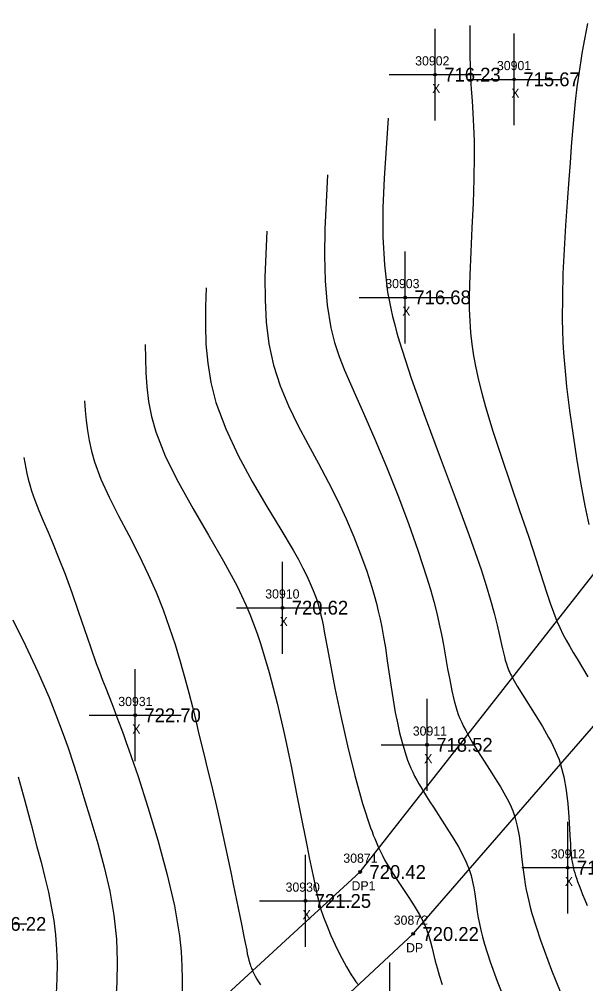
# Model space of a CAD drawing. Extents: x 1376587 to 1378239, y 1000335 to 1003031.
# Drawn here: x 1377375.8 to 1377437.4, y 1002071 to 1002175.9 of the extents above; entities that cross this region are included whole.
import ezdxf

# ---------------------------------------------------------------- set-up
doc = ezdxf.new("R2010")
doc.units = 0
for name, color, linetype in [('RD_DTM_Major1', 7, 'Continuous'), ('RD_DTM_Minor1', 7, 'Continuous'), ('RD_EX_Driveway', 7, 'Continuous'), ('RD_EX_Driveway_txCode', 7, 'Continuous'), ('RD_EX_Misc', 7, 'Continuous'), ('RD_EX_Misc_txCode', 7, 'Continuous'), ('RD_EX_TX_Driveway_ELEV', 7, 'Continuous'), ('RD_EX_TX_Misc_ELEV', 7, 'Continuous'), ('RD_SMD_Locator', 7, 'Continuous')]:
    doc.layers.add(name, color=color, linetype=linetype)

msp = doc.modelspace()

# ---------------------------------------------------------------- linework, layer by layer
at = {"layer": 'RD_DTM_Major1'}
for points in [[(1377437.62, 1002175.41), (1377437.16, 1002172.93), (1377437.02, 1002172.15), (1377436.9, 1002171.39), (1377436.78, 1002170.66), (1377436.67, 1002169.93), (1377436.58, 1002169.22), (1377436.48, 1002168.51), (1377436.3, 1002166.93), (1377436.14, 1002165.33), (1377435.99, 1002163.69), (1377435.86, 1002162.01), (1377435.73, 1002160.26), (1377435.59, 1002158.44), (1377435.41, 1002155.98), (1377435.24, 1002153.43), (1377435.08, 1002150.83), (1377434.96, 1002148.23), (1377434.89, 1002145.68), (1377434.88, 1002143.23), (1377434.91, 1002142), (1377434.96, 1002140.79), (1377435.03, 1002139.6), (1377435.12, 1002138.4), (1377435.23, 1002137.18), (1377435.36, 1002135.93), (1377435.67, 1002133.3), (1377436.05, 1002130.58), (1377436.46, 1002127.88), (1377436.9, 1002125.3), (1377437.33, 1002122.95), (1377437.76, 1002120.93)], [(1377396.15, 1002146.66), (1377396.1, 1002144.63), (1377396.08, 1002142.59), (1377396.14, 1002140.54), (1377396.33, 1002138.46), (1377396.68, 1002136.35), (1377397.23, 1002134.2), (1377398.29, 1002131.32), (1377399.64, 1002128.43), (1377401.17, 1002125.59), (1377402.76, 1002122.87), (1377404.28, 1002120.36), (1377405.62, 1002118.11), (1377406.19, 1002117.11), (1377406.68, 1002116.18), (1377407.12, 1002115.32), (1377407.49, 1002114.51), (1377407.81, 1002113.74), (1377408.09, 1002113.01), (1377408.22, 1002112.62), (1377408.33, 1002112.24), (1377408.44, 1002111.85), (1377408.55, 1002111.47), (1377408.64, 1002111.07), (1377408.74, 1002110.67), (1377408.88, 1002110), (1377409.01, 1002109.29), (1377409.15, 1002108.53), (1377409.46, 1002106.81), (1377409.64, 1002105.84), (1377410.17, 1002103.12), (1377410.81, 1002100.06), (1377411.54, 1002096.83), (1377412.34, 1002093.61), (1377413.18, 1002090.58), (1377414.05, 1002087.92), (1377414.2, 1002087.52), (1377414.34, 1002087.13), (1377414.49, 1002086.76), (1377414.64, 1002086.39), (1377414.79, 1002086.05), (1377414.94, 1002085.71), (1377415.15, 1002085.28), (1377415.36, 1002084.86), (1377415.57, 1002084.46), (1377415.79, 1002084.07), (1377416.01, 1002083.69), (1377416.24, 1002083.31), (1377416.88, 1002082.3), (1377417.54, 1002081.32), (1377418.19, 1002080.36), (1377418.79, 1002079.43), (1377419.34, 1002078.53), (1377419.79, 1002077.67), (1377419.9, 1002077.42), (1377420.01, 1002077.16), (1377420.11, 1002076.91), (1377420.2, 1002076.66), (1377420.29, 1002076.42), (1377420.37, 1002076.16), (1377420.55, 1002075.52), (1377420.73, 1002074.85), (1377421.08, 1002073.44), (1377421.28, 1002072.69), (1377421.5, 1002071.91), (1377421.84, 1002070.88)], [(1377375.71, 1002093.47), (1377376.45, 1002090.85), (1377377.13, 1002088.31), (1377377.77, 1002085.88), (1377378.21, 1002084.18), (1377378.63, 1002082.54), (1377379.01, 1002080.95), (1377379.33, 1002079.39), (1377379.6, 1002077.85), (1377379.79, 1002076.31), (1377379.91, 1002074.73), (1377379.95, 1002073.13), (1377379.94, 1002071.52), (1377379.87, 1002069.91)]]:
    msp.add_lwpolyline(points, dxfattribs=at)
at = {"layer": 'RD_DTM_Minor1'}
for points in [[(1377424.84, 1002175.19), (1377424.83, 1002174.1), (1377424.83, 1002173.82), (1377424.83, 1002173.53), (1377424.83, 1002172.95), (1377424.83, 1002172.33), (1377424.84, 1002171.67), (1377424.86, 1002170.97), (1377424.89, 1002170.22), (1377424.92, 1002169.42), (1377424.99, 1002168.26), (1377425.08, 1002166.99), (1377425.16, 1002165.64), (1377425.23, 1002164.19), (1377425.29, 1002162.65), (1377425.31, 1002161.02), (1377425.28, 1002158.49), (1377425.18, 1002155.85), (1377425.06, 1002153.18), (1377424.93, 1002150.56), (1377424.82, 1002148.05), (1377424.77, 1002145.74), (1377424.77, 1002145.04), (1377424.77, 1002144.36), (1377424.79, 1002143.7), (1377424.82, 1002143.05), (1377424.86, 1002142.42), (1377424.91, 1002141.79), (1377425.05, 1002140.54), (1377425.23, 1002139.27), (1377425.47, 1002137.97), (1377425.77, 1002136.63), (1377426.13, 1002135.21), (1377426.55, 1002133.7), (1377427.35, 1002131.06), (1377428.27, 1002128.24), (1377429.25, 1002125.34), (1377430.25, 1002122.44), (1377431.2, 1002119.66), (1377432.05, 1002117.08), (1377432.46, 1002115.79), (1377432.84, 1002114.58), (1377433.2, 1002113.44), (1377433.56, 1002112.38), (1377433.92, 1002111.37), (1377434.3, 1002110.42), (1377434.62, 1002109.7), (1377434.96, 1002109.01), (1377435.32, 1002108.33), (1377435.69, 1002107.66), (1377436.08, 1002106.99), (1377436.49, 1002106.31), (1377437.08, 1002105.34), (1377437.67, 1002104.36)], [(1377415.97, 1002165.11), (1377415.72, 1002161.83), (1377415.52, 1002158.58), (1377415.39, 1002155.37), (1377415.39, 1002152.22), (1377415.54, 1002149.16), (1377415.89, 1002146.2), (1377416.05, 1002145.31), (1377416.23, 1002144.42), (1377416.43, 1002143.53), (1377416.66, 1002142.63), (1377416.91, 1002141.72), (1377417.18, 1002140.77), (1377418.45, 1002136.84), (1377419.96, 1002132.58), (1377421.6, 1002128.19), (1377423.24, 1002123.84), (1377424.77, 1002119.73), (1377426.06, 1002116.03), (1377426.62, 1002114.27), (1377427.09, 1002112.68), (1377427.48, 1002111.26), (1377427.8, 1002109.98), (1377428.06, 1002108.85), (1377428.28, 1002107.87), (1377428.39, 1002107.4), (1377428.49, 1002106.96), (1377428.59, 1002106.54), (1377428.69, 1002106.15), (1377428.81, 1002105.77), (1377428.94, 1002105.39), (1377429.01, 1002105.21), (1377429.09, 1002105.02), (1377429.17, 1002104.84), (1377429.26, 1002104.64), (1377429.35, 1002104.45), (1377429.46, 1002104.24), (1377429.97, 1002103.34), (1377430.59, 1002102.34), (1377432.01, 1002100.11), (1377432.72, 1002098.94), (1377433.4, 1002097.77), (1377433.66, 1002097.3), (1377433.9, 1002096.82), (1377434.12, 1002096.34), (1377434.33, 1002095.85), (1377434.53, 1002095.35), (1377434.7, 1002094.83), (1377435.06, 1002093.46), (1377435.31, 1002092.02), (1377435.48, 1002090.55), (1377435.6, 1002089.12), (1377435.68, 1002087.77), (1377435.74, 1002086.56), (1377435.76, 1002086.26), (1377435.77, 1002085.97), (1377435.79, 1002085.69), (1377435.81, 1002085.42), (1377435.84, 1002085.17), (1377435.86, 1002084.92), (1377435.88, 1002084.74), (1377435.9, 1002084.56), (1377435.93, 1002084.39), (1377435.96, 1002084.22), (1377435.99, 1002084.05), (1377436.02, 1002083.89), (1377436.08, 1002083.61), (1377436.15, 1002083.33), (1377436.24, 1002083.04), (1377436.33, 1002082.74), (1377436.43, 1002082.44), (1377436.55, 1002082.11), (1377436.71, 1002081.67), (1377436.89, 1002081.2), (1377437.1, 1002080.68), (1377437.33, 1002080.11), (1377437.59, 1002079.49)], [(1377409.36, 1002158.96), (1377409.2, 1002155.99), (1377409.08, 1002153.05), (1377409.03, 1002150.19), (1377409.1, 1002147.41), (1377409.32, 1002144.77), (1377409.73, 1002142.3), (1377410.13, 1002140.72), (1377410.63, 1002139.2), (1377411.21, 1002137.71), (1377411.85, 1002136.2), (1377412.54, 1002134.66), (1377413.27, 1002133.04), (1377414.5, 1002130.21), (1377415.76, 1002127.2), (1377416.99, 1002124.11), (1377418.16, 1002121.01), (1377419.22, 1002118.02), (1377420.13, 1002115.23), (1377420.55, 1002113.85), (1377420.91, 1002112.54), (1377421.23, 1002111.29), (1377421.5, 1002110.09), (1377421.75, 1002108.94), (1377421.97, 1002107.82), (1377422.2, 1002106.51), (1377422.42, 1002105.23), (1377422.64, 1002104.01), (1377422.87, 1002102.84), (1377423.12, 1002101.75), (1377423.42, 1002100.73), (1377423.58, 1002100.26), (1377423.76, 1002099.81), (1377423.95, 1002099.38), (1377424.16, 1002098.94), (1377424.38, 1002098.51), (1377424.62, 1002098.07), (1377425.08, 1002097.26), (1377425.59, 1002096.43), (1377426.12, 1002095.58), (1377427.22, 1002093.87), (1377427.76, 1002093.02), (1377428.16, 1002092.38), (1377428.53, 1002091.74), (1377428.89, 1002091.1), (1377429.21, 1002090.45), (1377429.49, 1002089.79), (1377429.73, 1002089.11), (1377429.99, 1002088.11), (1377430.18, 1002087.05), (1377430.33, 1002085.95), (1377430.45, 1002084.8), (1377430.59, 1002083.6), (1377430.76, 1002082.35), (1377430.86, 1002081.77), (1377430.96, 1002081.18), (1377431.09, 1002080.57), (1377431.23, 1002079.94), (1377431.39, 1002079.29), (1377431.58, 1002078.62), (1377432.5, 1002075.71), (1377433.71, 1002072.46), (1377435.14, 1002068.98)], [(1377402.76, 1002152.81), (1377402.64, 1002150.31), (1377402.56, 1002147.83), (1377402.57, 1002145.36), (1377402.7, 1002142.94), (1377402.99, 1002140.55), (1377403.49, 1002138.23), (1377404.2, 1002136), (1377405.1, 1002133.83), (1377406.13, 1002131.71), (1377407.24, 1002129.61), (1377408.37, 1002127.54), (1377409.48, 1002125.47), (1377410.47, 1002123.48), (1377411.38, 1002121.52), (1377412.22, 1002119.58), (1377412.96, 1002117.69), (1377413.62, 1002115.86), (1377414.17, 1002114.12), (1377414.43, 1002113.22), (1377414.67, 1002112.34), (1377414.88, 1002111.48), (1377415.07, 1002110.62), (1377415.25, 1002109.76), (1377415.41, 1002108.9), (1377415.65, 1002107.5), (1377415.86, 1002106.08), (1377416.28, 1002103.24), (1377416.49, 1002101.84), (1377416.73, 1002100.48), (1377416.95, 1002099.34), (1377417.19, 1002098.25), (1377417.46, 1002097.21), (1377417.75, 1002096.22), (1377418.07, 1002095.29), (1377418.41, 1002094.43), (1377418.62, 1002093.98), (1377418.83, 1002093.55), (1377419.06, 1002093.13), (1377419.29, 1002092.71), (1377419.53, 1002092.3), (1377419.78, 1002091.89), (1377420.13, 1002091.32), (1377420.5, 1002090.75), (1377420.87, 1002090.16), (1377422.07, 1002088.31), (1377422.59, 1002087.5), (1377423.1, 1002086.68), (1377423.59, 1002085.85), (1377424.04, 1002085.02), (1377424.43, 1002084.2), (1377424.76, 1002083.39), (1377424.97, 1002082.73), (1377425.13, 1002082.07), (1377425.26, 1002081.41), (1377425.36, 1002080.75), (1377425.55, 1002079.4), (1377425.64, 1002078.79), (1377425.75, 1002078.15), (1377425.87, 1002077.49), (1377426.03, 1002076.79), (1377426.21, 1002076.06), (1377426.42, 1002075.28), (1377427.03, 1002073.37), (1377427.81, 1002071.24), (1377428.75, 1002068.9)], [(1377389.55, 1002140.51), (1377389.56, 1002138.98), (1377389.6, 1002137.44), (1377389.7, 1002135.88), (1377389.9, 1002134.29), (1377390.21, 1002132.66), (1377390.69, 1002130.98), (1377391.76, 1002128.28), (1377393.15, 1002125.47), (1377394.74, 1002122.61), (1377396.41, 1002119.75), (1377398.04, 1002116.93), (1377399.52, 1002114.2), (1377400.02, 1002113.18), (1377400.48, 1002112.17), (1377400.91, 1002111.15), (1377401.32, 1002110.12), (1377401.7, 1002109.07), (1377402.07, 1002107.97), (1377403.01, 1002104.83), (1377403.88, 1002101.48), (1377404.67, 1002098.03), (1377405.4, 1002094.64), (1377406.04, 1002091.43), (1377406.61, 1002088.55), (1377406.89, 1002087.15), (1377407.14, 1002085.88), (1377407.38, 1002084.72), (1377407.8, 1002082.68), (1377408.08, 1002081.33), (1377408.17, 1002080.9), (1377408.27, 1002080.47), (1377408.37, 1002080.05), (1377408.48, 1002079.62), (1377408.61, 1002079.17), (1377408.93, 1002078.22), (1377409.31, 1002077.23), (1377409.73, 1002076.21), (1377410.19, 1002075.2), (1377410.67, 1002074.21), (1377411.16, 1002073.28), (1377411.42, 1002072.82), (1377411.67, 1002072.38), (1377411.93, 1002071.96), (1377412.19, 1002071.57), (1377412.45, 1002071.19), (1377412.71, 1002070.84)], [(1377382.94, 1002134.36), (1377383.02, 1002133.3), (1377383.12, 1002132.23), (1377383.25, 1002131.15), (1377383.43, 1002130.05), (1377383.69, 1002128.91), (1377384.02, 1002127.75), (1377384.73, 1002125.86), (1377385.63, 1002123.89), (1377386.65, 1002121.85), (1377387.74, 1002119.76), (1377388.83, 1002117.63), (1377389.87, 1002115.47), (1377390.72, 1002113.55), (1377391.48, 1002111.64), (1377392.16, 1002109.74), (1377392.78, 1002107.86), (1377393.34, 1002106.01), (1377393.85, 1002104.2), (1377394.27, 1002102.62), (1377394.67, 1002101.09), (1377395.03, 1002099.59), (1377395.38, 1002098.13), (1377395.72, 1002096.72), (1377396.04, 1002095.36), (1377396.27, 1002094.41), (1377396.73, 1002092.56), (1377396.95, 1002091.64), (1377397.18, 1002090.71), (1377397.4, 1002089.77), (1377397.69, 1002088.47), (1377397.98, 1002087.14), (1377398.27, 1002085.79), (1377398.56, 1002084.45), (1377398.83, 1002083.11), (1377399.11, 1002081.79), (1377399.83, 1002078.33), (1377400.05, 1002077.28), (1377400.24, 1002076.31), (1377400.42, 1002075.41), (1377400.57, 1002074.61), (1377400.64, 1002074.24), (1377400.72, 1002073.88), (1377400.81, 1002073.53), (1377400.91, 1002073.18), (1377400.95, 1002073.05), (1377401, 1002072.91), (1377401.04, 1002072.78), (1377401.1, 1002072.64), (1377401.15, 1002072.51), (1377401.22, 1002072.37), (1377401.35, 1002072.09), (1377401.51, 1002071.79), (1377401.68, 1002071.49), (1377401.87, 1002071.18), (1377402.07, 1002070.86)], [(1377376.33, 1002128.21), (1377376.44, 1002127.62), (1377376.55, 1002127.04), (1377376.67, 1002126.45), (1377376.82, 1002125.84), (1377376.98, 1002125.22), (1377377.17, 1002124.58), (1377377.54, 1002123.55), (1377377.97, 1002122.45), (1377378.46, 1002121.3), (1377378.99, 1002120.07), (1377379.54, 1002118.78), (1377380.09, 1002117.42), (1377380.83, 1002115.51), (1377381.55, 1002113.51), (1377382.25, 1002111.5), (1377382.93, 1002109.51), (1377383.59, 1002107.6), (1377384.22, 1002105.82), (1377384.57, 1002104.89), (1377384.91, 1002103.99), (1377385.24, 1002103.13), (1377385.9, 1002101.44), (1377386.24, 1002100.58), (1377386.47, 1002099.96), (1377386.71, 1002099.32), (1377386.96, 1002098.66), (1377387.21, 1002097.96), (1377387.47, 1002097.22), (1377387.75, 1002096.43), (1377388.76, 1002093.5), (1377389.84, 1002090.16), (1377390.92, 1002086.59), (1377391.9, 1002082.96), (1377392.71, 1002079.44), (1377393.26, 1002076.19), (1377393.44, 1002074.47), (1377393.52, 1002072.9), (1377393.55, 1002071.46), (1377393.54, 1002070.15)], [(1377375.15, 1002110.56), (1377376.52, 1002107.76), (1377377.85, 1002104.91), (1377379.08, 1002102.1), (1377379.83, 1002100.23), (1377380.52, 1002098.41), (1377381.15, 1002096.62), (1377381.74, 1002094.84), (1377382.31, 1002093.05), (1377382.88, 1002091.23), (1377383.64, 1002088.77), (1377384.39, 1002086.23), (1377385.08, 1002083.65), (1377385.68, 1002081.05), (1377386.14, 1002078.43), (1377386.42, 1002075.84), (1377386.5, 1002073.42), (1377386.45, 1002071.06), (1377386.3, 1002068.78)]]:
    msp.add_lwpolyline(points, dxfattribs=at)
at = {"layer": 'RD_EX_Driveway'}
for points in [[(1377310.88, 1002003.15), (1377320.2, 1002008.28), (1377356.82, 1002033.77), (1377381.35, 1002054.11), (1377412.92, 1002083.13), (1377439.64, 1002117.24), (1377447.56, 1002139.37), (1377452.36, 1002175.86)], [(1377315.4, 1001995.58), (1377324.15, 1002000.4), (1377362.83, 1002027.13), (1377389.59, 1002049.33), (1377418.68, 1002076.39), (1377446.45, 1002108.36), (1377458.91, 1002145.11), (1377463.5, 1002163.06)]]:
    msp.add_lwpolyline(points, dxfattribs=at)
at = {"layer": 'RD_EX_Misc'}
for p, q in [((1377421.05, 1002164.84), (1377421.05, 1002174.84)), ((1377429.65, 1002164.33), (1377429.65, 1002174.33)), ((1377416.05, 1002169.84), (1377426.05, 1002169.84)), ((1377424.65, 1002169.33), (1377434.65, 1002169.33)), ((1377417.8, 1002140.62), (1377417.8, 1002150.62)), ((1377412.8, 1002145.62), (1377422.8, 1002145.62)), ((1377404.47, 1002106.87), (1377404.47, 1002116.87)), ((1377399.47, 1002111.87), (1377409.47, 1002111.87)), ((1377388.45, 1002095.17), (1377388.45, 1002105.17)), ((1377420.18, 1002091.96), (1377420.18, 1002101.96)), ((1377383.45, 1002100.17), (1377393.45, 1002100.17)), ((1377415.18, 1002096.96), (1377425.18, 1002096.96)), ((1377435.47, 1002078.6), (1377435.47, 1002088.6)), ((1377406.96, 1002074.98), (1377406.96, 1002084.98)), ((1377430.47, 1002083.6), (1377440.47, 1002083.6)), ((1377401.96, 1002079.98), (1377411.96, 1002079.98)), ((1377366.65, 1002077.48), (1377376.65, 1002077.48)), ((1377416.14, 1002063.27), (1377416.14, 1002073.27))]:
    msp.add_line(p, q, dxfattribs=at)
at = {"layer": 'RD_SMD_Locator'}
for centre in [(1377421.05, 1002169.84), (1377429.65, 1002169.33), (1377417.8, 1002145.62), (1377404.47, 1002111.87), (1377388.45, 1002100.17), (1377420.18, 1002096.96), (1377435.47, 1002083.6), (1377412.92, 1002083.13), (1377406.96, 1002079.98), (1377418.68, 1002076.39)]:
    msp.add_circle(centre, 0.15, dxfattribs=at)

# ---------------------------------------------------------------- texts
at = {"layer": 'RD_EX_Driveway_txCode'}
for s, p in [('30871', (1377411.08, 1002084.13)), ('DP1', (1377411.97, 1002081.13)), ('30872', (1377416.56, 1002077.39)), ('DP', (1377417.9, 1002074.39))]:
    msp.add_text(s, height=1, dxfattribs=at).set_placement(p)
at = {"layer": 'RD_EX_Misc_txCode'}
for s, p in [('30902', (1377418.89, 1002170.84)), ('30901', (1377427.78, 1002170.33)), ('X', (1377420.73, 1002167.84)), ('X', (1377429.34, 1002167.33)), ('30903', (1377415.64, 1002146.62)), ('X', (1377417.48, 1002143.62)), ('30910', (1377402.59, 1002112.87)), ('X', (1377404.15, 1002109.87)), ('30931', (1377386.61, 1002101.17)), ('X', (1377388.13, 1002098.17)), ('30911', (1377418.63, 1002097.96)), ('X', (1377419.87, 1002094.96)), ('30912', (1377433.64, 1002084.6)), ('X', (1377435.16, 1002081.6)), ('30930', (1377404.8, 1002080.98)), ('X', (1377406.64, 1002077.98))]:
    msp.add_text(s, height=1, dxfattribs=at).set_placement(p)
at = {"layer": 'RD_EX_TX_Driveway_ELEV'}
for s, p in [('720.42', (1377413.92, 1002082.38)), ('720.22', (1377419.68, 1002075.64))]:
    msp.add_text(s, height=1.5, dxfattribs=at).set_placement(p)
at = {"layer": 'RD_EX_TX_Misc_ELEV'}
for s, p in [('716.23', (1377422.05, 1002169.09)), ('715.67', (1377430.65, 1002168.58)), ('716.68', (1377418.8, 1002144.87)), ('720.62', (1377405.47, 1002111.12)), ('722.70', (1377389.45, 1002099.42)), ('718.52', (1377421.18, 1002096.21)), ('717.07', (1377436.47, 1002082.85)), ('721.25', (1377407.96, 1002079.23)), ('726.22', (1377372.65, 1002076.73))]:
    msp.add_text(s, height=1.5, dxfattribs=at).set_placement(p)

doc.saveas('drawing.dxf')
